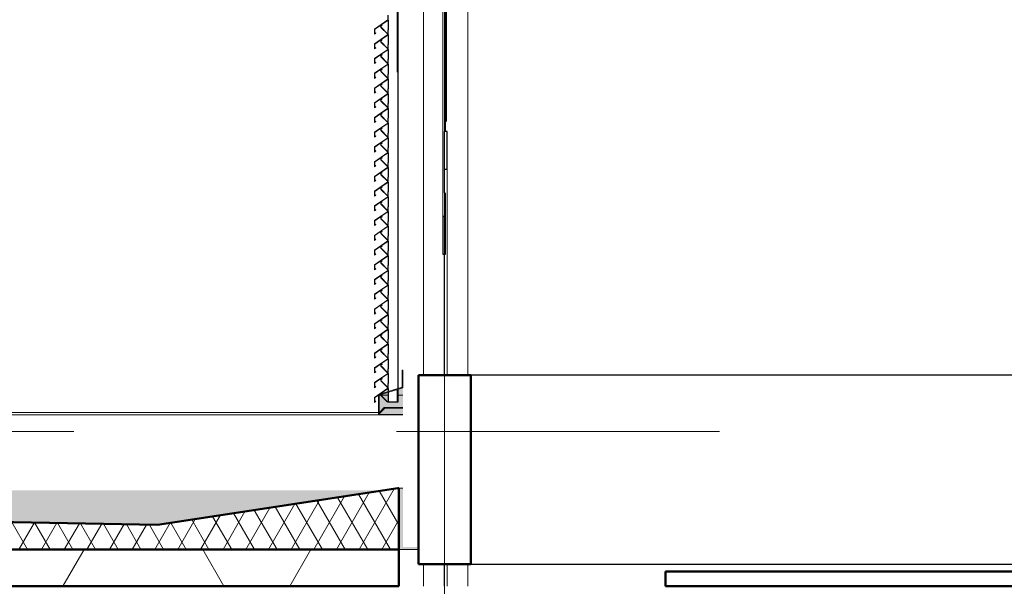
# Model space of a CAD drawing. Extents: x 50445 to 145605, y -10968 to 41989.
# Tile 307 of 338: x 100465 to 104476, y 19097 to 21405. Entities that reach past the tile are written whole.
import ezdxf

# ---------------------------------------------------------------- set-up
doc = ezdxf.new("R2010")
doc.units = 0
doc.header["$LTSCALE"] = 414.30304
doc.header["$MEASUREMENT"] = 0
for name, pattern in [('gestippeld', [6.35, 3.175, -3.175]), ('gestippeld_2_', [6.35, 3.175, -3.175]), ('stramien', [22.225, 12.7, -3.175, 3.175, -3.175])]:
    doc.linetypes.add(name, pattern=pattern)
doc.layers.get('0').update_dxf_attribs({"linetype": 'CONTINUOUS'})
for name, color, linetype, lineweight in [('A-DETL', 5, 'CONTINUOUS', 18), ('A-EQPM', 6, 'CONTINUOUS', 18), ('A-FLOR-OTLN', 6, 'CONTINUOUS', 18), ('A-FLOR-PATT', 8, 'CONTINUOUS', 50), ('A-GENM', 6, 'CONTINUOUS', 18), ('A-ROOF', 4, 'CONTINUOUS', 18), ('A-ROOF-PATT', 8, 'CONTINUOUS', 18), ('I-WALL', 2, 'CONTINUOUS', 25), ('S-BEAM', 4, 'CONTINUOUS', 18), ('S-COLS', 6, 'CONTINUOUS', 18), ('S-COLS-HIDN', 5, 'gestippeld_2_', 18), ('S-GRID', 1, 'CONTINUOUS', 18)]:
    doc.layers.add(name, color=color, linetype=linetype, lineweight=lineweight)
pattern_1 = [(45, (33645.6, 9397.6), (-449.013, 449.013), []), (45, (33804.3, 9397.6), (6e-14, 898.026), []), (45, (33486.8, 9397.6), (6e-14, 898.026), [])]

# ---------------------------------------------------------------- blocks, each defined once
blk = doc.blocks.new('21_KU_afdekprofiel onderkant wand techniekruimte hoek - Type-2438278-plotview doorsnede C C  -  1 op 100')
at = {"layer": 'A-GENM'}
h = blk.add_hatch(color=256, dxfattribs=at)
h.paths.add_polyline_path([(20786.4, 19208.8), (20786.4, 19220), (20757, 19211), (20758.4, 19208.8), (20785, 19208.8)], flags=0)
h.paths.add_polyline_path([(20843.6, 19208.8), (20846.6, 19208.8), (20846.6, 19238.4), (20826.4, 19232.2), (20826.4, 19208.8)], flags=0)
h.paths.add_polyline_path([(20755.5, 19208.8), (20756.2, 19208.8), (20755.5, 19210.5), (20749.7, 19208.8)], flags=0)
for points in [[(20749.7, 19137.2), (20770.4, 19158), (20846.6, 19158), (20846.6, 19208.8), (20826.4, 19208.8), (20826.4, 19180), (20786.4, 19180), (20786.4, 19208.8), (20757.6, 19208.8), (20758.6, 19206.7), (20784.3, 19181), (20783.3, 19180), (20755.5, 19208.8), (20749.7, 19208.8), (20749.7, 19155.9)], [(20746.7, 19130), (20846.6, 19130), (20846.6, 19155.9), (20772.6, 19155.9), (20749.7, 19133)], [(20846.6, 19155.9), (20846.6, 19158), (20770.4, 19158), (20772.6, 19155.9)]]:
    blk.add_hatch(color=256, dxfattribs=at).paths.add_polyline_path(points, flags=0)
for p, q in [((20756.2, 19208.8), (20749.7, 19208.8)), ((20786.4, 19208.8), (20757.6, 19208.8)), ((20846.6, 19208.8), (20826.4, 19208.8)), ((20846.6, 19158), (20770.4, 19158)), ((20772.6, 19155.9), (20846.6, 19155.9)), ((20746.7, 19130), (20846.6, 19130))]:
    blk.add_line(p, q, dxfattribs=at)
blk = doc.blocks.new('21_KU_afdekprofiel onderkant wand techniekruimte - 7829 mm-2459674-plotview doorsnede C C  -  1 op 100')
at = {"layer": 'A-GENM'}
blk.add_hatch(color=256, dxfattribs=at).paths.add_polyline_path([(20746.7, 19130), (20772.6, 19155.9), (20770.4, 19158), (20749.7, 19137.2), (20749.7, 19208.8), (20846.6, 19238.4), (20846.6, 19310), (20843.6, 19310), (20843.6, 19240.6), (20746.7, 19211), (20746.7, 19160)], flags=0)
for p, q in [((20846.6, 19310), (20843.6, 19310)), ((20843.6, 19310), (20843.6, 19240.6)), ((20846.6, 19238.4), (20846.6, 19310)), ((20843.6, 19240.6), (20746.7, 19211)), ((20749.7, 19208.8), (20846.6, 19238.4)), ((20746.7, 19211), (20746.7, 19130)), ((20749.7, 19137.2), (20749.7, 19208.8)), ((20746.7, 19130), (20772.6, 19155.9)), ((20770.4, 19158), (20749.7, 19137.2)), ((20772.6, 19155.9), (20770.4, 19158))]:
    blk.add_line(p, q, dxfattribs=at)
blk = doc.blocks.new('21_KU_schoepenwand element techniekruimte 1833 mm hoog - Type-2473841-plotview doorsnede C C  -  1 op 100')
at = {"layer": 'A-GENM'}
h = blk.add_hatch(dxfattribs=at)
h.set_pattern_fill('FP_13', color=256, style=0, pattern_type=2)
h.set_pattern_definition(pattern_1)
h.paths.add_polyline_path([(20756.9, 20651.8), (20755.5, 20651.7), (20756.6, 20646.7), (20783.3, 20620), (20784.3, 20621), (20757.9, 20647.4)], flags=0)
h.paths.add_polyline_path([(20760.6, 20655.9), (20760.5, 20652.8), (20762.5, 20655.5)], flags=0)
h.paths.add_polyline_path([(20758.9, 20656.9), (20760.6, 20655.9), (20761.3, 20658.7)], flags=0)
h.paths.add_polyline_path([(20755.5, 20654.6), (20756.9, 20651.8), (20758.9, 20656.9)], flags=0)
h.paths.add_polyline_path([(20731.4, 20619), (20733.8, 20622.5), (20732.8, 20622), (20733.8, 20639.5), (20786.4, 20676.3), (20786.4, 20696.3), (20785, 20696.3), (20785, 20677), (20731.4, 20639.5)], flags=0)
h = blk.add_hatch(dxfattribs=at)
h.set_pattern_fill('FP_13', color=256, style=0, pattern_type=2)
h.set_pattern_definition(pattern_1)
h.paths.add_polyline_path([(20756.9, 20591.8), (20755.7, 20590.8), (20756.6, 20586.7), (20783.3, 20560), (20784.3, 20561), (20757.9, 20587.4), (20757.1, 20590.8)], flags=0)
h.paths.add_polyline_path([(20760.6, 20595.9), (20760.5, 20592.8), (20762.5, 20595.5)], flags=0)
h.paths.add_polyline_path([(20758.9, 20596.9), (20760.6, 20595.9), (20761.3, 20598.7)], flags=0)
h.paths.add_polyline_path([(20755.5, 20594.6), (20756.9, 20591.8), (20758.9, 20596.9)], flags=0)
h.paths.add_polyline_path([(20731.4, 20559), (20733.8, 20562.5), (20732.8, 20562), (20733.8, 20579.5), (20786.4, 20616.3), (20786.4, 20636.3), (20785, 20636.3), (20785, 20617), (20731.4, 20579.5)], flags=0)
h = blk.add_hatch(dxfattribs=at)
h.set_pattern_fill('FP_13', color=256, style=0, pattern_type=2)
h.set_pattern_definition(pattern_1)
h.paths.add_polyline_path([(20756.9, 20051.8), (20755.5, 20051.7), (20756.6, 20046.7), (20783.3, 20020), (20784.3, 20021), (20757.9, 20047.4)], flags=0)
h.paths.add_polyline_path([(20760.6, 20055.9), (20760.5, 20052.8), (20762.5, 20055.5)], flags=0)
h.paths.add_polyline_path([(20758.9, 20056.9), (20760.6, 20055.9), (20761.3, 20058.7)], flags=0)
h.paths.add_polyline_path([(20755.5, 20054.6), (20756.9, 20051.8), (20758.9, 20056.9)], flags=0)
h.paths.add_polyline_path([(20731.4, 20019), (20733.8, 20022.5), (20732.8, 20022), (20733.8, 20039.5), (20786.4, 20076.3), (20786.4, 20096.3), (20785, 20096.3), (20785, 20077), (20731.4, 20039.5)], flags=0)
h = blk.add_hatch(dxfattribs=at)
h.set_pattern_fill('FP_13', color=256, style=0, pattern_type=2)
h.set_pattern_definition(pattern_1)
h.paths.add_polyline_path([(20756.9, 19871.8), (20755.5, 19871.7), (20756.6, 19866.7), (20783.3, 19840), (20784.3, 19841), (20757.9, 19867.4)], flags=0)
h.paths.add_polyline_path([(20760.6, 19875.9), (20760.5, 19872.8), (20762.5, 19875.5)], flags=0)
h.paths.add_polyline_path([(20758.9, 19876.9), (20760.6, 19875.9), (20761.3, 19878.7)], flags=0)
h.paths.add_polyline_path([(20755.5, 19874.6), (20756.9, 19871.8), (20758.9, 19876.9), (20756.6, 19875.4)], flags=0)
h.paths.add_polyline_path([(20731.4, 19839), (20733.8, 19842.5), (20732.8, 19842), (20733.8, 19859.5), (20786.4, 19896.3), (20786.4, 19916.3), (20785, 19916.3), (20785, 19897), (20731.4, 19859.5)], flags=0)
h = blk.add_hatch(dxfattribs=at)
h.set_pattern_fill('FP_13', color=256, style=0, pattern_type=2)
h.set_pattern_definition(pattern_1)
h.paths.add_polyline_path([(20756.9, 19751.8), (20755.5, 19751.7), (20756.6, 19746.7), (20783.3, 19720), (20784.3, 19721), (20757.9, 19747.4)], flags=0)
h.paths.add_polyline_path([(20760.6, 19755.9), (20760.5, 19752.8), (20762.5, 19755.5)], flags=0)
h.paths.add_polyline_path([(20758.9, 19756.9), (20760.6, 19755.9), (20761.3, 19758.7)], flags=0)
h.paths.add_polyline_path([(20755.5, 19754.6), (20756.9, 19751.8), (20758.9, 19756.9)], flags=0)
h.paths.add_polyline_path([(20731.4, 19719), (20733.8, 19722.5), (20732.8, 19722), (20733.8, 19739.5), (20786.4, 19776.3), (20786.4, 19796.3), (20785, 19796.3), (20785, 19777), (20731.4, 19739.5), (20731.4, 19732.3)], flags=0)
h = blk.add_hatch(dxfattribs=at)
h.set_pattern_fill('FP_13', color=256, style=0, pattern_type=2)
h.set_pattern_definition(pattern_1)
h.paths.add_polyline_path([(20756.9, 19691.8), (20755.5, 19691.7), (20756.6, 19686.7), (20783.3, 19660), (20784.3, 19661), (20757.9, 19687.4)], flags=0)
h.paths.add_polyline_path([(20760.6, 19695.9), (20760.5, 19692.8), (20762.5, 19695.5)], flags=0)
h.paths.add_polyline_path([(20758.9, 19696.9), (20760.6, 19695.9), (20761.3, 19698.7)], flags=0)
h.paths.add_polyline_path([(20755.5, 19694.6), (20756.9, 19691.8), (20758.9, 19696.9)], flags=0)
h.paths.add_polyline_path([(20731.4, 19659), (20733.8, 19662.5), (20732.8, 19662), (20733.8, 19679.5), (20786.4, 19716.3), (20786.4, 19736.3), (20785, 19736.3), (20785, 19717), (20731.4, 19679.5)], flags=0)
for p, q in [((20785, 20737), (20731.4, 20699.5)), ((20761.3, 20718.7), (20786.4, 20736.3)), ((20785, 20756.3), (20785, 20737)), ((20786.4, 20736.3), (20786.4, 20756.3)), ((20731.4, 20699.5), (20731.4, 20679)), ((20732.8, 20698.8), (20755.5, 20714.6)), ((20732.8, 20682), (20732.8, 20698.8)), ((20755.5, 20714.6), (20755.5, 20711.7)), ((20755.5, 20711.7), (20756.6, 20706.7)), ((20756.6, 20706.7), (20783.3, 20680)), ((20756.9, 20711.8), (20758.9, 20716.9)), ((20757.9, 20707.4), (20756.9, 20711.8)), ((20784.3, 20681), (20757.9, 20707.4)), ((20758.9, 20716.9), (20760.6, 20715.9)), ((20760.6, 20715.9), (20759.7, 20713.5)), ((20759.7, 20713.5), (20760.5, 20712.8)), ((20760.5, 20712.8), (20762.5, 20715.5)), ((20762.5, 20715.5), (20761.3, 20718.7)), ((20786.4, 20696.3), (20785, 20696.3)), ((20785, 20696.3), (20785, 20677)), ((20786.4, 20676.3), (20786.4, 20696.3)), ((20731.4, 20679), (20736.1, 20683.7)), ((20785, 20677), (20731.4, 20639.5)), ((20735.3, 20684.5), (20732.8, 20682)), ((20736.1, 20683.7), (20735.3, 20684.5)), ((20756.9, 20651.8), (20758.9, 20656.9)), ((20758.9, 20656.9), (20760.6, 20655.9)), ((20760.6, 20655.9), (20759.7, 20653.5)), ((20760.5, 20652.8), (20762.5, 20655.5)), ((20761.3, 20658.7), (20786.4, 20676.3)), ((20762.5, 20655.5), (20761.3, 20658.7)), ((20783.3, 20680), (20784.3, 20681)), ((20731.4, 20639.5), (20731.4, 20619)), ((20731.4, 20619), (20736.1, 20623.7)), ((20785, 20617), (20731.4, 20579.5)), ((20732.8, 20638.8), (20755.5, 20654.6)), ((20732.8, 20622), (20732.8, 20638.8)), ((20735.3, 20624.5), (20732.8, 20622)), ((20736.1, 20623.7), (20735.3, 20624.5)), ((20755.5, 20654.6), (20755.5, 20651.7)), ((20755.5, 20651.7), (20756.6, 20646.7)), ((20756.6, 20646.7), (20783.3, 20620)), ((20757.9, 20647.4), (20756.9, 20651.8)), ((20784.3, 20621), (20757.9, 20647.4)), ((20759.7, 20653.5), (20760.5, 20652.8)), ((20761.3, 20598.7), (20786.4, 20616.3)), ((20783.3, 20620), (20784.3, 20621)), ((20786.4, 20636.3), (20785, 20636.3)), ((20785, 20636.3), (20785, 20617)), ((20786.4, 20616.3), (20786.4, 20636.3)), ((20731.4, 20579.5), (20731.4, 20559)), ((20732.8, 20578.8), (20755.5, 20594.6)), ((20732.8, 20562), (20732.8, 20578.8)), ((20755.5, 20594.6), (20755.5, 20591.7)), ((20755.5, 20591.7), (20756.6, 20586.7)), ((20756.6, 20586.7), (20783.3, 20560)), ((20756.9, 20591.8), (20758.9, 20596.9)), ((20757.9, 20587.4), (20756.9, 20591.8)), ((20784.3, 20561), (20757.9, 20587.4)), ((20758.9, 20596.9), (20760.6, 20595.9)), ((20760.6, 20595.9), (20759.7, 20593.5)), ((20759.7, 20593.5), (20760.5, 20592.8)), ((20760.5, 20592.8), (20762.5, 20595.5)), ((20762.5, 20595.5), (20761.3, 20598.7)), ((20786.4, 20576.3), (20785, 20576.3)), ((20785, 20576.3), (20785, 20557)), ((20786.4, 20556.3), (20786.4, 20576.3)), ((20731.4, 20559), (20736.1, 20563.7)), ((20785, 20557), (20731.4, 20519.5)), ((20735.3, 20564.5), (20732.8, 20562)), ((20736.1, 20563.7), (20735.3, 20564.5)), ((20756.9, 20531.8), (20758.9, 20536.9)), ((20758.9, 20536.9), (20760.6, 20535.9)), ((20760.6, 20535.9), (20759.7, 20533.5)), ((20760.5, 20532.8), (20762.5, 20535.5)), ((20761.3, 20538.7), (20786.4, 20556.3)), ((20762.5, 20535.5), (20761.3, 20538.7)), ((20783.3, 20560), (20784.3, 20561)), ((20731.4, 20519.5), (20731.4, 20499)), ((20731.4, 20499), (20736.1, 20503.7)), ((20785, 20497), (20731.4, 20459.5)), ((20732.8, 20518.8), (20755.5, 20534.6)), ((20732.8, 20502), (20732.8, 20518.8)), ((20735.3, 20504.5), (20732.8, 20502)), ((20736.1, 20503.7), (20735.3, 20504.5)), ((20755.5, 20534.6), (20755.5, 20531.7)), ((20755.5, 20531.7), (20756.6, 20526.7)), ((20756.6, 20526.7), (20783.3, 20500)), ((20757.9, 20527.4), (20756.9, 20531.8)), ((20784.3, 20501), (20757.9, 20527.4)), ((20759.7, 20533.5), (20760.5, 20532.8)), ((20761.3, 20478.7), (20786.4, 20496.3)), ((20783.3, 20500), (20784.3, 20501)), ((20786.4, 20516.3), (20785, 20516.3)), ((20785, 20516.3), (20785, 20497)), ((20786.4, 20496.3), (20786.4, 20516.3)), ((20731.4, 20459.5), (20731.4, 20439)), ((20732.8, 20458.8), (20755.5, 20474.6)), ((20732.8, 20442), (20732.8, 20458.8)), ((20755.5, 20474.6), (20755.5, 20471.7)), ((20755.5, 20471.7), (20756.6, 20466.7)), ((20756.6, 20466.7), (20783.3, 20440)), ((20756.9, 20471.8), (20758.9, 20476.9)), ((20757.9, 20467.4), (20756.9, 20471.8)), ((20784.3, 20441), (20757.9, 20467.4)), ((20758.9, 20476.9), (20760.6, 20475.9)), ((20760.6, 20475.9), (20759.7, 20473.5)), ((20759.7, 20473.5), (20760.5, 20472.8)), ((20760.5, 20472.8), (20762.5, 20475.5)), ((20762.5, 20475.5), (20761.3, 20478.7)), ((20786.4, 20456.3), (20785, 20456.3)), ((20785, 20456.3), (20785, 20437)), ((20786.4, 20436.3), (20786.4, 20456.3)), ((20731.4, 20439), (20736.1, 20443.7)), ((20785, 20437), (20731.4, 20399.5)), ((20735.3, 20444.5), (20732.8, 20442)), ((20732.8, 20398.8), (20755.5, 20414.6)), ((20736.1, 20443.7), (20735.3, 20444.5)), ((20755.5, 20414.6), (20755.5, 20411.7)), ((20756.9, 20411.8), (20758.9, 20416.9)), ((20758.9, 20416.9), (20760.6, 20415.9)), ((20760.6, 20415.9), (20759.7, 20413.5)), ((20760.5, 20412.8), (20762.5, 20415.5)), ((20761.3, 20418.7), (20786.4, 20436.3)), ((20762.5, 20415.5), (20761.3, 20418.7)), ((20783.3, 20440), (20784.3, 20441)), ((20731.4, 20399.5), (20731.4, 20379)), ((20731.4, 20379), (20736.1, 20383.7)), ((20785, 20377), (20731.4, 20339.5)), ((20732.8, 20382), (20732.8, 20398.8)), ((20735.3, 20384.5), (20732.8, 20382)), ((20736.1, 20383.7), (20735.3, 20384.5)), ((20755.5, 20411.7), (20756.6, 20406.7)), ((20756.6, 20406.7), (20783.3, 20380)), ((20757.9, 20407.4), (20756.9, 20411.8)), ((20784.3, 20381), (20757.9, 20407.4)), ((20759.7, 20413.5), (20760.5, 20412.8)), ((20761.3, 20358.7), (20786.4, 20376.3)), ((20783.3, 20380), (20784.3, 20381)), ((20786.4, 20396.3), (20785, 20396.3)), ((20785, 20396.3), (20785, 20377)), ((20786.4, 20376.3), (20786.4, 20396.3)), ((20731.4, 20339.5), (20731.4, 20319)), ((20732.8, 20338.8), (20755.5, 20354.6)), ((20732.8, 20322), (20732.8, 20338.8)), ((20755.5, 20354.6), (20755.5, 20351.7)), ((20755.5, 20351.7), (20756.6, 20346.7)), ((20756.6, 20346.7), (20783.3, 20320)), ((20756.9, 20351.8), (20758.9, 20356.9)), ((20757.9, 20347.4), (20756.9, 20351.8)), ((20784.3, 20321), (20757.9, 20347.4)), ((20758.9, 20356.9), (20760.6, 20355.9)), ((20760.6, 20355.9), (20759.7, 20353.5)), ((20759.7, 20353.5), (20760.5, 20352.8)), ((20760.5, 20352.8), (20762.5, 20355.5)), ((20762.5, 20355.5), (20761.3, 20358.7)), ((20786.4, 20336.3), (20785, 20336.3)), ((20785, 20336.3), (20785, 20317)), ((20786.4, 20316.3), (20786.4, 20336.3)), ((20731.4, 20319), (20736.1, 20323.7)), ((20785, 20317), (20731.4, 20279.5)), ((20735.3, 20324.5), (20732.8, 20322)), ((20732.8, 20278.8), (20755.5, 20294.6)), ((20736.1, 20323.7), (20735.3, 20324.5)), ((20755.5, 20294.6), (20755.5, 20291.7)), ((20756.9, 20291.8), (20758.9, 20296.9)), ((20758.9, 20296.9), (20760.6, 20295.9)), ((20760.6, 20295.9), (20759.7, 20293.5)), ((20760.5, 20292.8), (20762.5, 20295.5)), ((20761.3, 20298.7), (20786.4, 20316.3)), ((20762.5, 20295.5), (20761.3, 20298.7)), ((20783.3, 20320), (20784.3, 20321)), ((20731.4, 20279.5), (20731.4, 20259)), ((20731.4, 20259), (20736.1, 20263.7)), ((20785, 20257), (20731.4, 20219.5)), ((20732.8, 20262), (20732.8, 20278.8)), ((20735.3, 20264.5), (20732.8, 20262)), ((20736.1, 20263.7), (20735.3, 20264.5)), ((20755.5, 20291.7), (20756.6, 20286.7)), ((20756.6, 20286.7), (20783.3, 20260)), ((20757.9, 20287.4), (20756.9, 20291.8)), ((20784.3, 20261), (20757.9, 20287.4)), ((20759.7, 20293.5), (20760.5, 20292.8)), ((20761.3, 20238.7), (20786.4, 20256.3)), ((20783.3, 20260), (20784.3, 20261)), ((20786.4, 20276.3), (20785, 20276.3)), ((20785, 20276.3), (20785, 20257)), ((20786.4, 20256.3), (20786.4, 20276.3)), ((20731.4, 20219.5), (20731.4, 20199)), ((20732.8, 20218.8), (20755.5, 20234.6)), ((20732.8, 20202), (20732.8, 20218.8)), ((20755.5, 20234.6), (20755.5, 20231.7)), ((20755.5, 20231.7), (20756.6, 20226.7)), ((20756.6, 20226.7), (20783.3, 20200)), ((20756.9, 20231.8), (20758.9, 20236.9)), ((20757.9, 20227.4), (20756.9, 20231.8)), ((20784.3, 20201), (20757.9, 20227.4)), ((20758.9, 20236.9), (20760.6, 20235.9)), ((20760.6, 20235.9), (20759.7, 20233.5)), ((20759.7, 20233.5), (20760.5, 20232.8)), ((20760.5, 20232.8), (20762.5, 20235.5)), ((20762.5, 20235.5), (20761.3, 20238.7)), ((20786.4, 20216.3), (20785, 20216.3)), ((20785, 20216.3), (20785, 20197)), ((20786.4, 20196.3), (20786.4, 20216.3)), ((20731.4, 20199), (20736.1, 20203.7)), ((20785, 20197), (20731.4, 20159.5)), ((20735.3, 20204.5), (20732.8, 20202)), ((20732.8, 20158.8), (20755.5, 20174.6)), ((20736.1, 20203.7), (20735.3, 20204.5)), ((20755.5, 20174.6), (20755.5, 20171.7)), ((20756.9, 20171.8), (20758.9, 20176.9)), ((20758.9, 20176.9), (20760.6, 20175.9)), ((20760.6, 20175.9), (20759.7, 20173.5)), ((20760.5, 20172.8), (20762.5, 20175.5)), ((20761.3, 20178.7), (20786.4, 20196.3)), ((20762.5, 20175.5), (20761.3, 20178.7)), ((20783.3, 20200), (20784.3, 20201)), ((20731.4, 20159.5), (20731.4, 20139)), ((20731.4, 20139), (20736.1, 20143.7)), ((20785, 20137), (20731.4, 20099.5)), ((20732.8, 20142), (20732.8, 20158.8)), ((20735.3, 20144.5), (20732.8, 20142)), ((20736.1, 20143.7), (20735.3, 20144.5)), ((20755.5, 20171.7), (20756.6, 20166.7)), ((20756.6, 20166.7), (20783.3, 20140)), ((20757.9, 20167.4), (20756.9, 20171.8)), ((20784.3, 20141), (20757.9, 20167.4)), ((20759.7, 20173.5), (20760.5, 20172.8)), ((20761.3, 20118.7), (20786.4, 20136.3)), ((20783.3, 20140), (20784.3, 20141)), ((20786.4, 20156.3), (20785, 20156.3)), ((20785, 20156.3), (20785, 20137)), ((20786.4, 20136.3), (20786.4, 20156.3)), ((20731.4, 20099.5), (20731.4, 20079)), ((20732.8, 20098.8), (20755.5, 20114.6)), ((20732.8, 20082), (20732.8, 20098.8)), ((20755.5, 20114.6), (20755.5, 20111.7)), ((20755.5, 20111.7), (20756.6, 20106.7)), ((20756.6, 20106.7), (20783.3, 20080)), ((20756.9, 20111.8), (20758.9, 20116.9)), ((20757.9, 20107.4), (20756.9, 20111.8)), ((20784.3, 20081), (20757.9, 20107.4)), ((20758.9, 20116.9), (20760.6, 20115.9)), ((20760.6, 20115.9), (20759.7, 20113.5)), ((20759.7, 20113.5), (20760.5, 20112.8)), ((20760.5, 20112.8), (20762.5, 20115.5)), ((20762.5, 20115.5), (20761.3, 20118.7)), ((20786.4, 20096.3), (20785, 20096.3)), ((20785, 20096.3), (20785, 20077)), ((20786.4, 20076.3), (20786.4, 20096.3)), ((20731.4, 20079), (20736.1, 20083.7)), ((20785, 20077), (20731.4, 20039.5)), ((20735.3, 20084.5), (20732.8, 20082)), ((20732.8, 20038.8), (20755.5, 20054.6)), ((20736.1, 20083.7), (20735.3, 20084.5)), ((20755.5, 20054.6), (20755.5, 20051.7)), ((20756.9, 20051.8), (20758.9, 20056.9)), ((20758.9, 20056.9), (20760.6, 20055.9)), ((20760.6, 20055.9), (20759.7, 20053.5)), ((20760.5, 20052.8), (20762.5, 20055.5)), ((20761.3, 20058.7), (20786.4, 20076.3)), ((20762.5, 20055.5), (20761.3, 20058.7)), ((20783.3, 20080), (20784.3, 20081)), ((20731.4, 20039.5), (20731.4, 20019)), ((20731.4, 20019), (20736.1, 20023.7)), ((20785, 20017), (20731.4, 19979.5)), ((20732.8, 20022), (20732.8, 20038.8)), ((20735.3, 20024.5), (20732.8, 20022)), ((20736.1, 20023.7), (20735.3, 20024.5)), ((20755.5, 20051.7), (20756.6, 20046.7)), ((20756.6, 20046.7), (20783.3, 20020)), ((20757.9, 20047.4), (20756.9, 20051.8)), ((20784.3, 20021), (20757.9, 20047.4)), ((20759.7, 20053.5), (20760.5, 20052.8)), ((20761.3, 19998.7), (20786.4, 20016.3)), ((20783.3, 20020), (20784.3, 20021)), ((20786.4, 20036.3), (20785, 20036.3)), ((20785, 20036.3), (20785, 20017)), ((20786.4, 20016.3), (20786.4, 20036.3)), ((20731.4, 19979.5), (20731.4, 19959)), ((20732.8, 19978.8), (20755.5, 19994.6)), ((20732.8, 19962), (20732.8, 19978.8)), ((20755.5, 19994.6), (20755.5, 19991.7)), ((20755.5, 19991.7), (20756.6, 19986.7)), ((20756.6, 19986.7), (20783.3, 19960)), ((20756.9, 19991.8), (20758.9, 19996.9)), ((20757.9, 19987.4), (20756.9, 19991.8)), ((20784.3, 19961), (20757.9, 19987.4)), ((20758.9, 19996.9), (20760.6, 19995.9)), ((20760.6, 19995.9), (20759.7, 19993.5)), ((20759.7, 19993.5), (20760.5, 19992.8)), ((20760.5, 19992.8), (20762.5, 19995.5)), ((20762.5, 19995.5), (20761.3, 19998.7)), ((20786.4, 19976.3), (20785, 19976.3)), ((20785, 19976.3), (20785, 19957)), ((20786.4, 19956.3), (20786.4, 19976.3)), ((20731.4, 19959), (20736.1, 19963.7)), ((20785, 19957), (20731.4, 19919.5)), ((20735.3, 19964.5), (20732.8, 19962)), ((20732.8, 19918.8), (20755.5, 19934.6)), ((20736.1, 19963.7), (20735.3, 19964.5)), ((20755.5, 19934.6), (20755.5, 19931.7)), ((20756.9, 19931.8), (20758.9, 19936.9)), ((20758.9, 19936.9), (20760.6, 19935.9)), ((20760.6, 19935.9), (20759.7, 19933.5)), ((20759.7, 19933.5), (20760.5, 19932.8)), ((20760.5, 19932.8), (20762.5, 19935.5)), ((20761.3, 19938.7), (20786.4, 19956.3)), ((20762.5, 19935.5), (20761.3, 19938.7)), ((20783.3, 19960), (20784.3, 19961)), ((20731.4, 19919.5), (20731.4, 19899)), ((20731.4, 19899), (20736.1, 19903.7)), ((20785, 19897), (20731.4, 19859.5)), ((20732.8, 19902), (20732.8, 19918.8)), ((20735.3, 19904.5), (20732.8, 19902)), ((20736.1, 19903.7), (20735.3, 19904.5)), ((20755.5, 19931.7), (20756.6, 19926.7)), ((20756.6, 19926.7), (20783.3, 19900)), ((20757.9, 19927.4), (20756.9, 19931.8)), ((20784.3, 19901), (20757.9, 19927.4)), ((20761.3, 19878.7), (20786.4, 19896.3)), ((20783.3, 19900), (20784.3, 19901)), ((20786.4, 19916.3), (20785, 19916.3)), ((20785, 19916.3), (20785, 19897)), ((20786.4, 19896.3), (20786.4, 19916.3)), ((20731.4, 19859.5), (20731.4, 19839)), ((20732.8, 19858.8), (20755.5, 19874.6)), ((20732.8, 19842), (20732.8, 19858.8)), ((20755.5, 19874.6), (20755.5, 19871.7)), ((20755.5, 19871.7), (20756.6, 19866.7)), ((20756.6, 19866.7), (20783.3, 19840)), ((20756.9, 19871.8), (20758.9, 19876.9)), ((20757.9, 19867.4), (20756.9, 19871.8)), ((20784.3, 19841), (20757.9, 19867.4)), ((20758.9, 19876.9), (20760.6, 19875.9)), ((20760.6, 19875.9), (20759.7, 19873.5)), ((20759.7, 19873.5), (20760.5, 19872.8)), ((20760.5, 19872.8), (20762.5, 19875.5)), ((20762.5, 19875.5), (20761.3, 19878.7)), ((20786.4, 19856.3), (20785, 19856.3)), ((20785, 19856.3), (20785, 19837)), ((20786.4, 19836.3), (20786.4, 19856.3)), ((20731.4, 19839), (20736.1, 19843.7)), ((20785, 19837), (20731.4, 19799.5)), ((20735.3, 19844.5), (20732.8, 19842)), ((20732.8, 19798.8), (20755.5, 19814.6)), ((20736.1, 19843.7), (20735.3, 19844.5)), ((20755.5, 19814.6), (20755.5, 19811.7)), ((20756.9, 19811.8), (20758.9, 19816.9)), ((20758.9, 19816.9), (20760.6, 19815.9)), ((20760.6, 19815.9), (20759.7, 19813.5)), ((20759.7, 19813.5), (20760.5, 19812.8)), ((20760.5, 19812.8), (20762.5, 19815.5)), ((20761.3, 19818.7), (20786.4, 19836.3)), ((20762.5, 19815.5), (20761.3, 19818.7)), ((20783.3, 19840), (20784.3, 19841)), ((20731.4, 19799.5), (20731.4, 19779)), ((20731.4, 19779), (20736.1, 19783.7)), ((20785, 19777), (20731.4, 19739.5)), ((20732.8, 19782), (20732.8, 19798.8)), ((20735.3, 19784.5), (20732.8, 19782)), ((20736.1, 19783.7), (20735.3, 19784.5)), ((20755.5, 19811.7), (20756.6, 19806.7)), ((20756.6, 19806.7), (20783.3, 19780)), ((20757.9, 19807.4), (20756.9, 19811.8)), ((20784.3, 19781), (20757.9, 19807.4)), ((20761.3, 19758.7), (20786.4, 19776.3)), ((20783.3, 19780), (20784.3, 19781)), ((20786.4, 19796.3), (20785, 19796.3)), ((20785, 19796.3), (20785, 19777)), ((20786.4, 19776.3), (20786.4, 19796.3)), ((20731.4, 19739.5), (20731.4, 19719)), ((20732.8, 19738.8), (20755.5, 19754.6)), ((20732.8, 19722), (20732.8, 19738.8)), ((20755.5, 19754.6), (20755.5, 19751.7)), ((20755.5, 19751.7), (20756.6, 19746.7)), ((20756.6, 19746.7), (20783.3, 19720)), ((20756.9, 19751.8), (20758.9, 19756.9)), ((20757.9, 19747.4), (20756.9, 19751.8)), ((20784.3, 19721), (20757.9, 19747.4)), ((20758.9, 19756.9), (20760.6, 19755.9)), ((20760.6, 19755.9), (20759.7, 19753.5)), ((20759.7, 19753.5), (20760.5, 19752.8)), ((20760.5, 19752.8), (20762.5, 19755.5)), ((20762.5, 19755.5), (20761.3, 19758.7)), ((20786.4, 19736.3), (20785, 19736.3)), ((20785, 19736.3), (20785, 19717)), ((20786.4, 19716.3), (20786.4, 19736.3)), ((20731.4, 19719), (20736.1, 19723.7)), ((20785, 19717), (20731.4, 19679.5)), ((20735.3, 19724.5), (20732.8, 19722)), ((20732.8, 19678.8), (20755.5, 19694.6)), ((20736.1, 19723.7), (20735.3, 19724.5)), ((20755.5, 19694.6), (20755.5, 19691.7)), ((20756.9, 19691.8), (20758.9, 19696.9)), ((20758.9, 19696.9), (20760.6, 19695.9)), ((20760.6, 19695.9), (20759.7, 19693.5)), ((20759.7, 19693.5), (20760.5, 19692.8)), ((20760.5, 19692.8), (20762.5, 19695.5)), ((20761.3, 19698.7), (20786.4, 19716.3)), ((20762.5, 19695.5), (20761.3, 19698.7)), ((20783.3, 19720), (20784.3, 19721)), ((20731.4, 19679.5), (20731.4, 19659)), ((20731.4, 19659), (20736.1, 19663.7)), ((20785, 19657), (20731.4, 19619.5)), ((20732.8, 19662), (20732.8, 19678.8)), ((20735.3, 19664.5), (20732.8, 19662)), ((20736.1, 19663.7), (20735.3, 19664.5)), ((20755.5, 19691.7), (20756.6, 19686.7)), ((20756.6, 19686.7), (20783.3, 19660)), ((20757.9, 19687.4), (20756.9, 19691.8)), ((20784.3, 19661), (20757.9, 19687.4)), ((20761.3, 19638.7), (20786.4, 19656.3)), ((20783.3, 19660), (20784.3, 19661)), ((20786.4, 19676.3), (20785, 19676.3)), ((20785, 19676.3), (20785, 19657)), ((20786.4, 19656.3), (20786.4, 19676.3)), ((20731.4, 19619.5), (20731.4, 19599)), ((20732.8, 19618.8), (20755.5, 19634.6)), ((20732.8, 19602), (20732.8, 19618.8)), ((20755.5, 19634.6), (20755.5, 19631.7)), ((20755.5, 19631.7), (20756.6, 19626.7)), ((20756.6, 19626.7), (20783.3, 19600)), ((20756.9, 19631.8), (20758.9, 19636.9)), ((20757.9, 19627.4), (20756.9, 19631.8)), ((20784.3, 19601), (20757.9, 19627.4)), ((20758.9, 19636.9), (20760.6, 19635.9)), ((20760.6, 19635.9), (20759.7, 19633.5)), ((20759.7, 19633.5), (20760.5, 19632.8)), ((20760.5, 19632.8), (20762.5, 19635.5)), ((20762.5, 19635.5), (20761.3, 19638.7)), ((20786.4, 19616.3), (20785, 19616.3)), ((20785, 19616.3), (20785, 19597)), ((20786.4, 19596.3), (20786.4, 19616.3)), ((20731.4, 19599), (20736.1, 19603.7)), ((20785, 19597), (20731.4, 19559.5)), ((20735.3, 19604.5), (20732.8, 19602)), ((20732.8, 19558.8), (20755.5, 19574.6)), ((20736.1, 19603.7), (20735.3, 19604.5)), ((20755.5, 19574.6), (20755.5, 19571.7)), ((20756.9, 19571.8), (20758.9, 19576.9)), ((20758.9, 19576.9), (20760.6, 19575.9)), ((20760.6, 19575.9), (20759.7, 19573.5)), ((20759.7, 19573.5), (20760.5, 19572.8)), ((20760.5, 19572.8), (20762.5, 19575.5)), ((20761.3, 19578.7), (20786.4, 19596.3)), ((20762.5, 19575.5), (20761.3, 19578.7)), ((20783.3, 19600), (20784.3, 19601)), ((20731.4, 19559.5), (20731.4, 19539)), ((20731.4, 19539), (20736.1, 19543.7)), ((20785, 19537), (20731.4, 19499.5)), ((20732.8, 19542), (20732.8, 19558.8)), ((20735.3, 19544.5), (20732.8, 19542)), ((20736.1, 19543.7), (20735.3, 19544.5)), ((20755.5, 19571.7), (20756.6, 19566.7)), ((20756.6, 19566.7), (20783.3, 19540)), ((20757.9, 19567.4), (20756.9, 19571.8)), ((20784.3, 19541), (20757.9, 19567.4)), ((20761.3, 19518.7), (20786.4, 19536.3)), ((20783.3, 19540), (20784.3, 19541)), ((20786.4, 19556.3), (20785, 19556.3)), ((20785, 19556.3), (20785, 19537)), ((20786.4, 19536.3), (20786.4, 19556.3)), ((20731.4, 19499.5), (20731.4, 19479)), ((20732.8, 19498.8), (20755.5, 19514.6)), ((20732.8, 19482), (20732.8, 19498.8)), ((20755.5, 19514.6), (20755.5, 19511.7)), ((20755.5, 19511.7), (20756.6, 19506.7)), ((20756.6, 19506.7), (20783.3, 19480)), ((20756.9, 19511.8), (20758.9, 19516.9)), ((20757.9, 19507.4), (20756.9, 19511.8)), ((20784.3, 19481), (20757.9, 19507.4)), ((20758.9, 19516.9), (20760.6, 19515.9)), ((20760.6, 19515.9), (20759.7, 19513.5)), ((20759.7, 19513.5), (20760.5, 19512.8)), ((20760.5, 19512.8), (20762.5, 19515.5)), ((20762.5, 19515.5), (20761.3, 19518.7)), ((20786.4, 19496.3), (20785, 19496.3)), ((20785, 19496.3), (20785, 19477)), ((20786.4, 19476.3), (20786.4, 19496.3)), ((20731.4, 19479), (20736.1, 19483.7)), ((20785, 19477), (20731.4, 19439.5)), ((20735.3, 19484.5), (20732.8, 19482)), ((20732.8, 19438.8), (20755.5, 19454.6)), ((20736.1, 19483.7), (20735.3, 19484.5)), ((20755.5, 19454.6), (20755.5, 19451.7)), ((20756.9, 19451.8), (20758.9, 19456.9)), ((20758.9, 19456.9), (20760.6, 19455.9)), ((20760.6, 19455.9), (20759.7, 19453.5)), ((20759.7, 19453.5), (20760.5, 19452.8)), ((20760.5, 19452.8), (20762.5, 19455.5)), ((20761.3, 19458.7), (20786.4, 19476.3)), ((20762.5, 19455.5), (20761.3, 19458.7)), ((20783.3, 19480), (20784.3, 19481)), ((20731.4, 19439.5), (20731.4, 19419)), ((20731.4, 19419), (20736.1, 19423.7)), ((20785, 19417), (20731.4, 19379.5)), ((20732.8, 19422), (20732.8, 19438.8)), ((20735.3, 19424.5), (20732.8, 19422)), ((20736.1, 19423.7), (20735.3, 19424.5)), ((20755.5, 19451.7), (20756.6, 19446.7)), ((20756.6, 19446.7), (20783.3, 19420)), ((20757.9, 19447.4), (20756.9, 19451.8)), ((20784.3, 19421), (20757.9, 19447.4)), ((20761.3, 19398.7), (20786.4, 19416.3)), ((20783.3, 19420), (20784.3, 19421)), ((20786.4, 19436.3), (20785, 19436.3)), ((20785, 19436.3), (20785, 19417)), ((20786.4, 19416.3), (20786.4, 19436.3)), ((20731.4, 19379.5), (20731.4, 19359)), ((20732.8, 19378.8), (20755.5, 19394.6)), ((20732.8, 19362), (20732.8, 19378.8)), ((20755.5, 19394.6), (20755.5, 19391.7)), ((20755.5, 19391.7), (20756.6, 19386.7)), ((20756.6, 19386.7), (20783.3, 19360)), ((20756.9, 19391.8), (20758.9, 19396.9)), ((20757.9, 19387.4), (20756.9, 19391.8)), ((20784.3, 19361), (20757.9, 19387.4)), ((20758.9, 19396.9), (20760.6, 19395.9)), ((20760.6, 19395.9), (20759.7, 19393.5)), ((20759.7, 19393.5), (20760.5, 19392.8)), ((20760.5, 19392.8), (20762.5, 19395.5)), ((20762.5, 19395.5), (20761.3, 19398.7)), ((20786.4, 19376.3), (20785, 19376.3)), ((20785, 19376.3), (20785, 19357)), ((20786.4, 19356.3), (20786.4, 19376.3)), ((20731.4, 19359), (20736.1, 19363.7)), ((20785, 19357), (20731.4, 19319.5)), ((20735.3, 19364.5), (20732.8, 19362)), ((20732.8, 19318.8), (20755.5, 19334.6)), ((20736.1, 19363.7), (20735.3, 19364.5)), ((20755.5, 19334.6), (20755.5, 19331.7)), ((20756.9, 19331.8), (20758.9, 19336.9)), ((20757.9, 19327.4), (20756.9, 19331.8)), ((20758.9, 19336.9), (20760.6, 19335.9)), ((20760.6, 19335.9), (20759.7, 19333.5)), ((20759.7, 19333.5), (20760.5, 19332.8)), ((20760.5, 19332.8), (20762.5, 19335.5)), ((20761.3, 19338.7), (20786.4, 19356.3)), ((20762.5, 19335.5), (20761.3, 19338.7)), ((20783.3, 19360), (20784.3, 19361)), ((20731.4, 19319.5), (20731.4, 19299)), ((20731.4, 19299), (20736.1, 19303.7)), ((20785, 19297), (20731.4, 19259.5)), ((20732.8, 19302), (20732.8, 19318.8)), ((20735.3, 19304.5), (20732.8, 19302)), ((20736.1, 19303.7), (20735.3, 19304.5)), ((20755.5, 19331.7), (20756.6, 19326.7)), ((20756.6, 19326.7), (20783.3, 19300)), ((20784.3, 19301), (20757.9, 19327.4)), ((20761.3, 19278.7), (20786.4, 19296.3)), ((20783.3, 19300), (20784.3, 19301)), ((20786.4, 19316.3), (20785, 19316.3)), ((20785, 19316.3), (20785, 19297)), ((20786.4, 19296.3), (20786.4, 19316.3)), ((20731.4, 19259.5), (20731.4, 19239)), ((20732.8, 19258.8), (20755.5, 19274.6)), ((20732.8, 19242), (20732.8, 19258.8)), ((20755.5, 19274.6), (20755.5, 19271.7)), ((20755.5, 19271.7), (20756.6, 19266.7)), ((20756.6, 19266.7), (20783.3, 19240)), ((20756.9, 19271.8), (20758.9, 19276.9)), ((20757.9, 19267.4), (20756.9, 19271.8)), ((20784.3, 19241), (20757.9, 19267.4)), ((20758.9, 19276.9), (20760.6, 19275.9)), ((20760.6, 19275.9), (20759.7, 19273.5)), ((20759.7, 19273.5), (20760.5, 19272.8)), ((20760.5, 19272.8), (20762.5, 19275.5)), ((20762.5, 19275.5), (20761.3, 19278.7)), ((20786.4, 19256.3), (20785, 19256.3)), ((20785, 19256.3), (20785, 19237)), ((20786.4, 19236.3), (20786.4, 19256.3)), ((20731.4, 19239), (20736.1, 19243.7)), ((20785, 19237), (20731.4, 19199.5)), ((20735.3, 19244.5), (20732.8, 19242)), ((20732.8, 19198.8), (20755.5, 19214.6)), ((20736.1, 19243.7), (20735.3, 19244.5)), ((20755.5, 19214.6), (20755.5, 19211.7)), ((20755.5, 19211.7), (20756.6, 19206.7)), ((20756.9, 19211.8), (20758.9, 19216.9)), ((20757.9, 19207.4), (20756.9, 19211.8)), ((20758.9, 19216.9), (20760.6, 19215.9)), ((20760.6, 19215.9), (20759.7, 19213.5)), ((20759.7, 19213.5), (20760.5, 19212.8)), ((20760.5, 19212.8), (20762.5, 19215.5)), ((20761.3, 19218.7), (20786.4, 19236.3)), ((20762.5, 19215.5), (20761.3, 19218.7)), ((20783.3, 19240), (20784.3, 19241)), ((20731.4, 19199.5), (20731.4, 19179)), ((20731.4, 19179), (20736.1, 19183.7)), ((20732.8, 19182), (20732.8, 19198.8)), ((20735.3, 19184.5), (20732.8, 19182)), ((20736.1, 19183.7), (20735.3, 19184.5)), ((20756.6, 19206.7), (20783.3, 19180)), ((20784.3, 19181), (20757.9, 19207.4)), ((20783.3, 19180), (20784.3, 19181))]:
    blk.add_line(p, q, dxfattribs=at)
at = {"layer": 'S-COLS', "lineweight": 25}
for p, q in [((20826.4, 21840), (20826.4, 19235.3)), ((20786.4, 20736.3), (20786.4, 20696.3)), ((20786.4, 20676.3), (20786.4, 20636.3)), ((20786.4, 20616.3), (20786.4, 20576.3)), ((20786.4, 20556.3), (20786.4, 20516.3)), ((20786.4, 20496.3), (20786.4, 20456.3)), ((20786.4, 20436.3), (20786.4, 20396.3)), ((20786.4, 20376.3), (20786.4, 20336.3)), ((20786.4, 20316.3), (20786.4, 20276.3)), ((20786.4, 20256.3), (20786.4, 20216.3)), ((20786.4, 20196.3), (20786.4, 20156.3)), ((20786.4, 20136.3), (20786.4, 20096.3)), ((20786.4, 20076.3), (20786.4, 20036.3)), ((20786.4, 20016.3), (20786.4, 19976.3)), ((20786.4, 19956.3), (20786.4, 19916.3)), ((20786.4, 19896.3), (20786.4, 19856.3)), ((20786.4, 19836.3), (20786.4, 19796.3)), ((20786.4, 19776.3), (20786.4, 19736.3)), ((20786.4, 19716.3), (20786.4, 19676.3)), ((20786.4, 19656.3), (20786.4, 19616.3)), ((20786.4, 19596.3), (20786.4, 19556.3)), ((20786.4, 19536.3), (20786.4, 19496.3)), ((20786.4, 19476.3), (20786.4, 19436.3)), ((20786.4, 19416.3), (20786.4, 19376.3)), ((20786.4, 19356.3), (20786.4, 19316.3)), ((20786.4, 19296.3), (20786.4, 19256.3)), ((20786.4, 19236.3), (20786.4, 19223.1)), ((20786.4, 19220), (20786.4, 19180)), ((20826.4, 19232.2), (20826.4, 19180)), ((20826.4, 19180), (20786.4, 19180))]:
    blk.add_line(p, q, dxfattribs=at)
at = {"layer": 'S-COLS-HIDN'}
for p, q in [((20823.4, 21840), (20823.4, 19234.4)), ((20823.4, 21840), (20823.4, 19180)), ((20823.4, 19231.3), (20823.4, 19180))]:
    blk.add_line(p, q, dxfattribs=at)
blk = doc.blocks.new('27_KA_Eurosafe kabel valbeveiliging - Type-5737521-plotview doorsnede C C  -  1 op 100')
at = {"layer": 'A-EQPM'}
for p, q in [((20746.7, 19138.4), (15570.4, 19138.4)), ((15570.4, 19128.4), (20846.6, 19128.4))]:
    blk.add_line(p, q, dxfattribs=at)
blk = doc.blocks.new('28_KA_betonnen opstortingen tbv installaties techniekruimte links - 28_KA_betonnen opstortingen tbv installaties techniekruimte-7923202-plotview doorsnede C C  -  1 op 100')
at = {"layer": 'A-FLOR-OTLN', "lineweight": 50}
for p, q in [((30916.3, 18490), (21916.3, 18490)), ((21916.3, 18490), (21916.3, 18430)), ((21916.3, 18430), (30916.3, 18430))]:
    blk.add_line(p, q, dxfattribs=at)
blk = doc.blocks.new('27_KA_dakisolatie onder afschot zuidkant - 27_KA_dakisolatie onder afschot zuidkant-8078481-plotview doorsnede C C  -  1 op 100')
at = {"layer": 'A-ROOF-PATT'}
h = blk.add_hatch(dxfattribs=at)
h.set_pattern_fill('FP_16', color=256, style=0, pattern_type=2)
h.set_pattern_definition([(60, (33645.57, 9437.6), (-46.18203, 80.01037), []), (120, (33737.97, 9437.6), (-92.38203, 0.01037), [])])
h.paths.add_polyline_path([(4266.6, 18580), (20830.4, 18580), (20830.4, 18830), (20826.6, 18830), (19846.6, 18680), (12635.6, 18824.2), (12477.6, 18824.2), (5266.6, 18680), (4286.6, 18830), (4266.6, 18830)], flags=0)
h = blk.add_hatch(color=256, dxfattribs=at)
h.paths.add_polyline_path([(19846.6, 18680), (20766.6, 18820.8), (15570.8, 18820.8), (15570.8, 18765.5), (18785.8, 18701.2)], flags=0)
h.paths.add_polyline_path([(5266.6, 18680), (5845.8, 18691.6), (5845.8, 18820.8), (5332.1, 18819.9), (5332.1, 18720), (5012.3, 18718.9), (5243, 18683.6)], flags=0)
h.paths.add_polyline_path([(5945.8, 18693.6), (9970.8, 18775.2), (9970.8, 18820.8), (5945.8, 18820.8), (5945.8, 18730.8)], flags=0)
h.paths.add_polyline_path([(4832.1, 18746.5), (4832.1, 18820.8), (4346.6, 18820.8), (4774.3, 18755.3)], flags=0)
h.paths.add_polyline_path([(15470.8, 18767.5), (15470.8, 18820.8), (14336.2, 18820.8), (14336.2, 18790.2), (15446.3, 18768)], flags=0)
h.paths.add_polyline_path([(10070.8, 18776.1), (12307.5, 18820.8), (10070.8, 18820.8)], flags=0)
h.paths.add_polyline_path([(14196.2, 18793), (14196.2, 18820.8), (14003.7, 18820.8), (14003.7, 18796.9), (14054.8, 18795.8)], flags=0)
h.paths.add_polyline_path([(13997.7, 18797), (13997.7, 18820.8), (12805.7, 18820.8), (13776.5, 18801.4)], flags=0)
blk.add_hatch(color=256, dxfattribs=at).paths.add_polyline_path([(20830.6, 18580), (20909.6, 18580), (20909.6, 18590), (20846.6, 18590), (20846.6, 18830), (20830.4, 18830), (20830.4, 18580)], flags=0)
at = {"layer": 'A-ROOF', "lineweight": 50}
for p, q in [((19846.6, 18680), (12635.6, 18824.2)), ((20826.6, 18830), (19846.6, 18680)), ((20830.4, 18830), (20826.6, 18830)), ((20830.4, 18580), (20830.4, 18830)), ((4266.6, 18580), (20830.4, 18580))]:
    blk.add_line(p, q, dxfattribs=at)
at = {"layer": 'A-ROOF'}
for p, q in [((20830.4, 18830), (20846.6, 18830)), ((20909.6, 18580), (20830.6, 18580))]:
    blk.add_line(p, q, dxfattribs=at)
blk = doc.blocks.new('28_ABT-C_staal_HEA_kolom - HEA180-3034175-plotview doorsnede C C  -  1 op 100')
at = {"layer": 'S-COLS', "color": 170, "lineweight": 5}
for p, q in [((20930.8, 21800.5), (20930.8, 21648.5)), ((21110.8, 21800.5), (21110.8, 21677)), ((20930.8, 21639), (20930.8, 19290)), ((21110.8, 21607), (21110.8, 19290)), ((20930.8, 18520), (20930.8, 18430)), ((21110.8, 18520), (21110.8, 18430))]:
    blk.add_line(p, q, dxfattribs=at)
at = {"layer": 'S-COLS-HIDN', "color": 170, "linetype": 'gestippeld', "lineweight": 5}
blk.add_line((21023.8, 21639), (21023.8, 20282), dxfattribs=at)
blk = doc.blocks.new('28_ABT-C_staal_FLA_ligger - FLA130x12-3127238-plotview doorsnede C C  -  1 op 100')
at = {"layer": 'S-BEAM', "color": 250, "lineweight": 25}
for p, q in [((21014.8, 20282), (21014.8, 20129.2)), ((21026.8, 20282), (21014.8, 20282)), ((21026.8, 20129.2), (21026.8, 20282)), ((21014.8, 20129.2), (21026.8, 20129.2))]:
    blk.add_line(p, q, dxfattribs=at)
at = {"layer": 'S-BEAM', "color": 170, "lineweight": 5}
for p, q in [((21014.8, 20033.2), (21014.8, 20129.2)), ((21026.8, 19290), (21026.8, 20129.2)), ((21014.8, 19290), (21014.8, 19783.4)), ((21014.8, 18430), (21014.8, 18520)), ((21026.8, 18430), (21026.8, 18520))]:
    blk.add_line(p, q, dxfattribs=at)
blk = doc.blocks.new('28_ABT-C_staal_FLA_ligger - FLA130x12-2293058-plotview doorsnede C C  -  1 op 100')
at = {"layer": 'S-BEAM', "color": 170, "lineweight": 5}
for p, q in [((21008.8, 21730), (21017.8, 21730)), ((21008.8, 21651), (21008.8, 21730)), ((21008.8, 19936.5), (21008.8, 21639)), ((21020.8, 20282), (21020.8, 21639)), ((21020.8, 19936.5), (21020.8, 20033.2))]:
    blk.add_line(p, q, dxfattribs=at)
at = {"layer": 'S-BEAM', "color": 250, "lineweight": 25}
for p, q in [((21008.8, 19936.5), (21008.8, 19783.4)), ((21020.8, 19936.5), (21008.8, 19936.5)), ((21020.8, 19783.4), (21020.8, 19936.5)), ((21008.8, 19783.4), (21020.8, 19783.4))]:
    blk.add_line(p, q, dxfattribs=at)
blk = doc.blocks.new('10844_ABT model nieuw_export 08-11-2012_rvt-1-plotview doorsnede C C  -  1 op 100')
at = {"color": 170, "lineweight": 5}
for name in ['28_ABT-C_staal_HEA_kolom - HEA180-3034175-plotview doorsnede C C  -  1 op 100', '28_ABT-C_staal_FLA_ligger - FLA130x12-2293058-plotview doorsnede C C  -  1 op 100', '28_ABT-C_staal_FLA_ligger - FLA130x12-3127238-plotview doorsnede C C  -  1 op 100']:
    blk.add_blockref(name, (0, 0), dxfattribs=at)

msp = doc.modelspace()

# ---------------------------------------------------------------- hatches: boundary and pattern name
at = {"layer": 'A-FLOR-PATT', "lineweight": 18}
h = msp.add_hatch(dxfattribs=at)
h.set_pattern_fill('FP_21', color=256, angle=150, style=0, pattern_type=2)
h.set_pattern_definition([(60, (114825.1, 10064.8), (-692.82, 400), []), (120, (114825.1, 10064.8), (-692.82, -400), [])])
h.paths.add_polyline_path([(101635, 19097.2), (102010.1, 19097.2), (102010.1, 19247.2), (85446.6, 19247.2), (85446.6, 19097.2), (101078.5, 19097.2)], flags=0)

# ---------------------------------------------------------------- linework, layer by layer
at = {"layer": 'A-DETL', "linetype": 'stramien'}
msp.add_line((137516.8, 19727.2), (76916.8, 19727.2), dxfattribs=at)
at = {"layer": 'A-FLOR-OTLN', "lineweight": 50}
for p, q in [((102010.1, 19247.2), (85446.6, 19247.2)), ((102010.1, 19097.2), (102010.1, 19247.2)), ((85446.6, 19097.2), (102010.1, 19097.2))]:
    msp.add_line(p, q, dxfattribs=at)
at = {"layer": 'A-FLOR-OTLN'}
msp.add_line((102010.1, 19247.2), (102089.1, 19247.2), dxfattribs=at)
at = {"layer": 'I-WALL', "lineweight": 50}
for p, q in [((102303.1, 19957.2), (102089.1, 19957.2)), ((102089.1, 19957.2), (102089.1, 19187.2)), ((102303.1, 19187.2), (102303.1, 19957.2)), ((102089.1, 19187.2), (102303.1, 19187.2))]:
    msp.add_line(p, q, dxfattribs=at)
at = {"layer": 'I-WALL'}
for p, q in [((112865.5, 19957.2), (102303.1, 19957.2)), ((102303.1, 19187.2), (112929.1, 19187.2))]:
    msp.add_line(p, q, dxfattribs=at)
at = {"layer": 'S-GRID', "linetype": 'stramien'}
msp.add_line((102196.1, -9967.8), (102196.1, 31258.5), dxfattribs=at)

# ---------------------------------------------------------------- block references
at = {"lineweight": 5}
msp.add_blockref('10844_ABT model nieuw_export 08-11-2012_rvt-1-plotview doorsnede C C  -  1 op 100', (81179.5, 667.2), dxfattribs=at)
at = {"layer": 'A-EQPM'}
msp.add_blockref('27_KA_Eurosafe kabel valbeveiliging - Type-5737521-plotview doorsnede C C  -  1 op 100', (81179.5, 667.2), dxfattribs=at)
at = {"layer": 'A-FLOR-OTLN'}
msp.add_blockref('28_KA_betonnen opstortingen tbv installaties techniekruimte links - 28_KA_betonnen opstortingen tbv installaties techniekruimte-7923202-plotview doorsnede C C  -  1 op 100', (81179.5, 667.2), dxfattribs=at)
at = {"layer": 'A-GENM'}
for name in ['21_KU_schoepenwand element techniekruimte 1833 mm hoog - Type-2473841-plotview doorsnede C C  -  1 op 100', '21_KU_afdekprofiel onderkant wand techniekruimte - 7829 mm-2459674-plotview doorsnede C C  -  1 op 100', '21_KU_afdekprofiel onderkant wand techniekruimte hoek - Type-2438278-plotview doorsnede C C  -  1 op 100']:
    msp.add_blockref(name, (81179.5, 667.2), dxfattribs=at)
at = {"layer": 'A-ROOF'}
msp.add_blockref('27_KA_dakisolatie onder afschot zuidkant - 27_KA_dakisolatie onder afschot zuidkant-8078481-plotview doorsnede C C  -  1 op 100', (81179.5, 667.2), dxfattribs=at)

doc.saveas('drawing.dxf')
